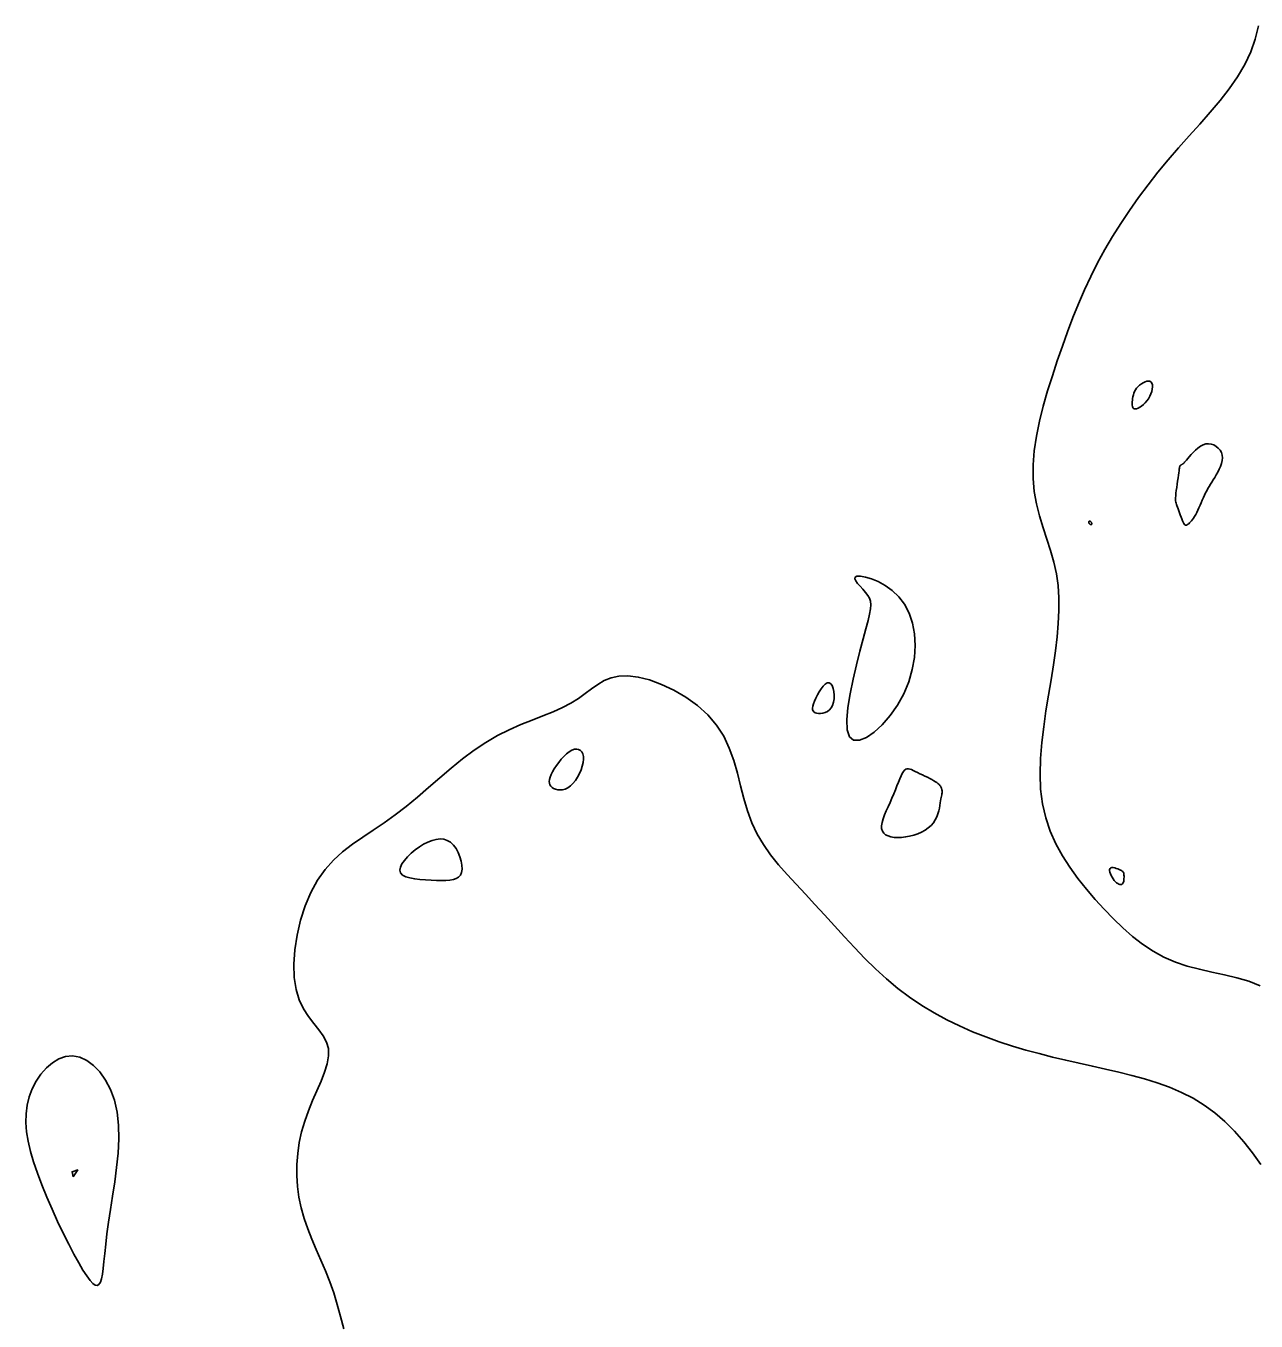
# Model space of a CAD drawing. Extents: x 3040093 to 3056816, y 408076 to 509144.
# Drawn here: x 3047496.2 to 3047584.1, y 436593.4 to 436686 of the extents above; entities that cross this region are included whole.
import ezdxf

# ---------------------------------------------------------------- set-up
doc = ezdxf.new("R2010")
doc.units = 0
doc.layers.add('V-CHAN-CONT-EL17', color=7, linetype='Continuous')

msp = doc.modelspace()

# ---------------------------------------------------------------- linework, layer by layer
at = {"layer": 'V-CHAN-CONT-EL17'}
for points in [[(3047584.44, 436617.389), (3047583.613, 436617.714), (3047582.752, 436617.971), (3047581.871, 436618.185), (3047580.98, 436618.379), (3047580.092, 436618.579), (3047579.218, 436618.809), (3047578.37, 436619.094), (3047577.557, 436619.452), (3047576.779, 436619.882), (3047576.032, 436620.377), (3047575.312, 436620.93), (3047574.617, 436621.533), (3047573.942, 436622.18), (3047573.285, 436622.863), (3047572.641, 436623.575), (3047572.011, 436624.311), (3047571.403, 436625.073), (3047570.829, 436625.865), (3047570.3, 436626.69), (3047569.829, 436627.552), (3047569.426, 436628.455), (3047569.104, 436629.402), (3047568.873, 436630.398), (3047568.742, 436631.443), (3047568.699, 436632.529), (3047568.731, 436633.645), (3047568.822, 436634.778), (3047568.958, 436635.919), (3047569.123, 436637.056), (3047569.304, 436638.177), (3047569.485, 436639.271), (3047569.653, 436640.33), (3047569.8, 436641.353), (3047569.919, 436642.342), (3047570.004, 436643.3), (3047570.047, 436644.228), (3047570.043, 436645.128), (3047569.984, 436646.004), (3047569.863, 436646.856), (3047569.678, 436647.689), (3047569.446, 436648.509), (3047569.187, 436649.326), (3047568.92, 436650.148), (3047568.668, 436650.983), (3047568.449, 436651.841), (3047568.285, 436652.729), (3047568.196, 436653.658), (3047568.197, 436654.632), (3047568.282, 436655.645), (3047568.44, 436656.689), (3047568.66, 436657.756), (3047568.93, 436658.836), (3047569.24, 436659.921), (3047569.578, 436661.003), (3047569.932, 436662.071), (3047570.295, 436663.121), (3047570.667, 436664.151), (3047571.053, 436665.163), (3047571.457, 436666.159), (3047571.883, 436667.142), (3047572.334, 436668.113), (3047572.816, 436669.073), (3047573.332, 436670.024), (3047573.885, 436670.968), (3047574.473, 436671.905), (3047575.094, 436672.833), (3047575.745, 436673.751), (3047576.424, 436674.658), (3047577.127, 436675.553), (3047577.851, 436676.435), (3047578.595, 436677.304), (3047579.353, 436678.158), (3047580.111, 436679.003), (3047580.853, 436679.843), (3047581.562, 436680.684), (3047582.224, 436681.53), (3047582.821, 436682.388), (3047583.338, 436683.261), (3047583.758, 436684.156), (3047584.073, 436685.075), (3047584.3, 436686.021)], [(3047518.949, 436592.881), (3047518.713, 436593.753), (3047518.474, 436594.607), (3047518.217, 436595.437), (3047517.929, 436596.24), (3047517.619, 436597.021), (3047517.296, 436597.783), (3047516.973, 436598.533), (3047516.66, 436599.275), (3047516.369, 436600.016), (3047516.11, 436600.759), (3047515.896, 436601.512), (3047515.736, 436602.277), (3047515.63, 436603.052), (3047515.58, 436603.833), (3047515.584, 436604.618), (3047515.643, 436605.403), (3047515.756, 436606.183), (3047515.922, 436606.956), (3047516.143, 436607.717), (3047516.413, 436608.464), (3047516.712, 436609.191), (3047517.019, 436609.894), (3047517.309, 436610.57), (3047517.558, 436611.212), (3047517.744, 436611.818), (3047517.844, 436612.382), (3047517.833, 436612.901), (3047517.697, 436613.373), (3047517.458, 436613.817), (3047517.146, 436614.256), (3047516.79, 436614.71), (3047516.42, 436615.203), (3047516.066, 436615.756), (3047515.759, 436616.392), (3047515.528, 436617.133), (3047515.397, 436617.991), (3047515.368, 436618.946), (3047515.435, 436619.966), (3047515.595, 436621.019), (3047515.841, 436622.075), (3047516.169, 436623.103), (3047516.574, 436624.071), (3047517.052, 436624.949), (3047517.597, 436625.715), (3047518.201, 436626.382), (3047518.857, 436626.973), (3047519.555, 436627.512), (3047520.288, 436628.022), (3047521.048, 436628.526), (3047521.825, 436629.046), (3047522.613, 436629.606), (3047523.405, 436630.222), (3047524.199, 436630.883), (3047524.997, 436631.571), (3047525.799, 436632.269), (3047526.608, 436632.958), (3047527.424, 436633.621), (3047528.247, 436634.241), (3047529.08, 436634.799), (3047529.92, 436635.283), (3047530.76, 436635.701), (3047531.588, 436636.068), (3047532.393, 436636.396), (3047533.165, 436636.7), (3047533.893, 436636.992), (3047534.566, 436637.288), (3047535.173, 436637.6), (3047535.709, 436637.937), (3047536.192, 436638.285), (3047536.643, 436638.626), (3047537.087, 436638.941), (3047537.546, 436639.211), (3047538.042, 436639.417), (3047538.6, 436639.54), (3047539.241, 436639.562), (3047539.979, 436639.468), (3047540.794, 436639.261), (3047541.655, 436638.947), (3047542.531, 436638.535), (3047543.392, 436638.03), (3047544.208, 436637.441), (3047544.948, 436636.774), (3047545.583, 436636.036), (3047546.09, 436635.235), (3047546.488, 436634.385), (3047546.804, 436633.5), (3047547.064, 436632.594), (3047547.296, 436631.681), (3047547.527, 436630.776), (3047547.783, 436629.893), (3047548.092, 436629.046), (3047548.475, 436628.246), (3047548.928, 436627.486), (3047549.443, 436626.757), (3047550.009, 436626.048), (3047550.619, 436625.349), (3047551.262, 436624.651), (3047551.93, 436623.943), (3047552.613, 436623.216), (3047553.304, 436622.462), (3047554.004, 436621.688), (3047554.715, 436620.905), (3047555.441, 436620.123), (3047556.184, 436619.351), (3047556.947, 436618.6), (3047557.732, 436617.881), (3047558.543, 436617.203), (3047559.38, 436616.574), (3047560.243, 436615.994), (3047561.127, 436615.46), (3047562.03, 436614.97), (3047562.949, 436614.522), (3047563.88, 436614.112), (3047564.821, 436613.738), (3047565.769, 436613.397), (3047566.72, 436613.087), (3047567.673, 436612.804), (3047568.627, 436612.544), (3047569.582, 436612.302), (3047570.536, 436612.073), (3047571.488, 436611.855), (3047572.437, 436611.642), (3047573.382, 436611.43), (3047574.321, 436611.215), (3047575.251, 436610.987), (3047576.169, 436610.739), (3047577.07, 436610.461), (3047577.95, 436610.143), (3047578.805, 436609.778), (3047579.632, 436609.356), (3047580.426, 436608.869), (3047581.185, 436608.309), (3047581.909, 436607.681), (3047582.599, 436606.99), (3047583.257, 436606.244), (3047583.882, 436605.449), (3047584.478, 436604.61)]]:
    msp.add_lwpolyline(points, dxfattribs=at)
for points in [[(3047576.542, 436659.538), (3047576.619, 436659.714), (3047576.677, 436659.89), (3047576.715, 436660.061), (3047576.732, 436660.22), (3047576.725, 436660.36), (3047576.694, 436660.476), (3047576.638, 436660.561), (3047576.556, 436660.611), (3047576.452, 436660.627), (3047576.333, 436660.614), (3047576.204, 436660.575), (3047576.07, 436660.514), (3047575.938, 436660.434), (3047575.813, 436660.341), (3047575.7, 436660.236), (3047575.604, 436660.124), (3047575.524, 436660.006), (3047575.459, 436659.884), (3047575.407, 436659.759), (3047575.367, 436659.633), (3047575.336, 436659.505), (3047575.313, 436659.379), (3047575.296, 436659.254), (3047575.284, 436659.133), (3047575.279, 436659.019), (3047575.283, 436658.914), (3047575.297, 436658.821), (3047575.323, 436658.744), (3047575.364, 436658.685), (3047575.421, 436658.648), (3047575.497, 436658.635), (3047575.592, 436658.649), (3047575.703, 436658.689), (3047575.826, 436658.753), (3047575.955, 436658.839), (3047576.086, 436658.946), (3047576.215, 436659.071), (3047576.337, 436659.212), (3047576.447, 436659.369)], [(3047579.324, 436650.434), (3047579.386, 436650.489), (3047579.452, 436650.554), (3047579.522, 436650.632), (3047579.594, 436650.723), (3047579.67, 436650.827), (3047579.746, 436650.946), (3047579.824, 436651.081), (3047579.901, 436651.231), (3047579.978, 436651.394), (3047580.056, 436651.568), (3047580.133, 436651.748), (3047580.212, 436651.932), (3047580.29, 436652.115), (3047580.37, 436652.295), (3047580.45, 436652.469), (3047580.532, 436652.634), (3047580.615, 436652.792), (3047580.7, 436652.946), (3047580.788, 436653.098), (3047580.88, 436653.252), (3047580.975, 436653.409), (3047581.075, 436653.573), (3047581.181, 436653.746), (3047581.29, 436653.931), (3047581.4, 436654.125), (3047581.503, 436654.326), (3047581.594, 436654.53), (3047581.667, 436654.736), (3047581.716, 436654.941), (3047581.734, 436655.141), (3047581.717, 436655.334), (3047581.659, 436655.518), (3047581.564, 436655.686), (3047581.439, 436655.836), (3047581.288, 436655.962), (3047581.118, 436656.059), (3047580.933, 436656.123), (3047580.74, 436656.149), (3047580.544, 436656.132), (3047580.349, 436656.07), (3047580.16, 436655.97), (3047579.978, 436655.841), (3047579.806, 436655.693), (3047579.645, 436655.534), (3047579.498, 436655.374), (3047579.368, 436655.223), (3047579.256, 436655.089), (3047579.164, 436654.98), (3047579.091, 436654.895), (3047579.032, 436654.829), (3047578.987, 436654.781), (3047578.951, 436654.747), (3047578.923, 436654.722), (3047578.899, 436654.705), (3047578.876, 436654.691), (3047578.854, 436654.678), (3047578.831, 436654.665), (3047578.807, 436654.652), (3047578.785, 436654.639), (3047578.764, 436654.625), (3047578.744, 436654.611), (3047578.727, 436654.597), (3047578.712, 436654.582), (3047578.7, 436654.565), (3047578.691, 436654.544), (3047578.682, 436654.513), (3047578.674, 436654.469), (3047578.664, 436654.407), (3047578.651, 436654.323), (3047578.636, 436654.213), (3047578.615, 436654.072), (3047578.589, 436653.899), (3047578.56, 436653.7), (3047578.528, 436653.483), (3047578.495, 436653.257), (3047578.464, 436653.031), (3047578.435, 436652.812), (3047578.411, 436652.61), (3047578.394, 436652.432), (3047578.385, 436652.286), (3047578.383, 436652.166), (3047578.389, 436652.065), (3047578.403, 436651.978), (3047578.423, 436651.897), (3047578.45, 436651.815), (3047578.483, 436651.725), (3047578.522, 436651.621), (3047578.567, 436651.498), (3047578.616, 436651.36), (3047578.668, 436651.212), (3047578.722, 436651.06), (3047578.777, 436650.91), (3047578.831, 436650.768), (3047578.883, 436650.64), (3047578.931, 436650.531), (3047578.975, 436650.446), (3047579.016, 436650.384), (3047579.055, 436650.344), (3047579.093, 436650.322), (3047579.132, 436650.318), (3047579.174, 436650.329), (3047579.219, 436650.353), (3047579.269, 436650.389)], [(3047572.329, 436650.365), (3047572.343, 436650.363), (3047572.356, 436650.363), (3047572.367, 436650.365), (3047572.377, 436650.37), (3047572.385, 436650.378), (3047572.391, 436650.389), (3047572.394, 436650.404), (3047572.395, 436650.422), (3047572.393, 436650.443), (3047572.388, 436650.465), (3047572.382, 436650.488), (3047572.373, 436650.511), (3047572.363, 436650.533), (3047572.351, 436650.553), (3047572.339, 436650.57), (3047572.324, 436650.582), (3047572.31, 436650.592), (3047572.295, 436650.598), (3047572.279, 436650.602), (3047572.265, 436650.603), (3047572.25, 436650.604), (3047572.237, 436650.603), (3047572.225, 436650.602), (3047572.214, 436650.601), (3047572.206, 436650.6), (3047572.198, 436650.599), (3047572.192, 436650.596), (3047572.187, 436650.593), (3047572.183, 436650.588), (3047572.18, 436650.582), (3047572.178, 436650.573), (3047572.177, 436650.563), (3047572.177, 436650.55), (3047572.177, 436650.536), (3047572.179, 436650.521), (3047572.182, 436650.506), (3047572.187, 436650.489), (3047572.194, 436650.473), (3047572.202, 436650.458), (3047572.212, 436650.443), (3047572.224, 436650.428), (3047572.238, 436650.415), (3047572.252, 436650.403), (3047572.267, 436650.393), (3047572.283, 436650.383), (3047572.298, 436650.376), (3047572.314, 436650.369)], [(3047559.338, 436644.037), (3047559.573, 436643.324), (3047559.715, 436642.547), (3047559.764, 436641.722), (3047559.715, 436640.867), (3047559.568, 436639.997), (3047559.319, 436639.128), (3047558.966, 436638.279), (3047558.514, 436637.466), (3047557.987, 436636.718), (3047557.419, 436636.063), (3047556.841, 436635.53), (3047556.285, 436635.148), (3047555.785, 436634.947), (3047555.371, 436634.955), (3047555.075, 436635.202), (3047554.922, 436635.702), (3047554.895, 436636.417), (3047554.972, 436637.291), (3047555.127, 436638.273), (3047555.337, 436639.308), (3047555.579, 436640.342), (3047555.827, 436641.322), (3047556.058, 436642.195), (3047556.251, 436642.918), (3047556.403, 436643.503), (3047556.512, 436643.97), (3047556.577, 436644.341), (3047556.597, 436644.638), (3047556.572, 436644.884), (3047556.5, 436645.1), (3047556.38, 436645.308), (3047556.217, 436645.524), (3047556.027, 436645.745), (3047555.834, 436645.962), (3047555.66, 436646.166), (3047555.528, 436646.348), (3047555.461, 436646.499), (3047555.48, 436646.609), (3047555.608, 436646.671), (3047555.86, 436646.675), (3047556.217, 436646.616), (3047556.65, 436646.49), (3047557.133, 436646.291), (3047557.639, 436646.014), (3047558.139, 436645.655), (3047558.606, 436645.208), (3047559.014, 436644.669)], [(3047552.666, 436637.954), (3047552.782, 436638.185), (3047552.914, 436638.415), (3047553.056, 436638.631), (3047553.203, 436638.818), (3047553.35, 436638.962), (3047553.491, 436639.047), (3047553.621, 436639.061), (3047553.735, 436638.992), (3047553.83, 436638.853), (3047553.904, 436638.66), (3047553.954, 436638.428), (3047553.979, 436638.174), (3047553.976, 436637.915), (3047553.943, 436637.666), (3047553.877, 436637.443), (3047553.777, 436637.26), (3047553.651, 436637.116), (3047553.504, 436637.008), (3047553.345, 436636.932), (3047553.181, 436636.886), (3047553.019, 436636.865), (3047552.868, 436636.866), (3047552.734, 436636.885), (3047552.624, 436636.921), (3047552.54, 436636.973), (3047552.48, 436637.044), (3047552.447, 436637.135), (3047552.438, 436637.249), (3047552.456, 436637.386), (3047552.5, 436637.549), (3047552.57, 436637.738)], [(3047535.318, 436631.854), (3047535.487, 436632.065), (3047535.641, 436632.304), (3047535.778, 436632.562), (3047535.893, 436632.828), (3047535.982, 436633.094), (3047536.042, 436633.35), (3047536.069, 436633.587), (3047536.06, 436633.796), (3047536.018, 436633.975), (3047535.946, 436634.12), (3047535.846, 436634.228), (3047535.722, 436634.297), (3047535.578, 436634.324), (3047535.416, 436634.307), (3047535.241, 436634.243), (3047535.054, 436634.132), (3047534.862, 436633.979), (3047534.669, 436633.795), (3047534.479, 436633.586), (3047534.298, 436633.363), (3047534.13, 436633.133), (3047533.98, 436632.906), (3047533.853, 436632.69), (3047533.754, 436632.493), (3047533.682, 436632.313), (3047533.637, 436632.152), (3047533.62, 436632.008), (3047533.629, 436631.879), (3047533.666, 436631.765), (3047533.729, 436631.665), (3047533.819, 436631.578), (3047533.935, 436631.504), (3047534.073, 436631.446), (3047534.23, 436631.408), (3047534.4, 436631.395), (3047534.58, 436631.412), (3047534.766, 436631.462), (3047534.954, 436631.55), (3047535.139, 436631.68)], [(3047557.376, 436628.841), (3047557.414, 436629.075), (3047557.488, 436629.332), (3047557.588, 436629.608), (3047557.709, 436629.898), (3047557.842, 436630.197), (3047557.98, 436630.502), (3047558.115, 436630.808), (3047558.242, 436631.11), (3047558.359, 436631.404), (3047558.469, 436631.684), (3047558.572, 436631.947), (3047558.669, 436632.187), (3047558.762, 436632.399), (3047558.851, 436632.578), (3047558.937, 436632.72), (3047559.023, 436632.821), (3047559.109, 436632.884), (3047559.199, 436632.914), (3047559.294, 436632.914), (3047559.398, 436632.891), (3047559.512, 436632.847), (3047559.639, 436632.788), (3047559.782, 436632.718), (3047559.94, 436632.641), (3047560.112, 436632.559), (3047560.291, 436632.474), (3047560.472, 436632.387), (3047560.65, 436632.301), (3047560.819, 436632.216), (3047560.976, 436632.134), (3047561.114, 436632.058), (3047561.229, 436631.988), (3047561.323, 436631.924), (3047561.399, 436631.865), (3047561.46, 436631.81), (3047561.507, 436631.759), (3047561.545, 436631.711), (3047561.575, 436631.665), (3047561.6, 436631.62), (3047561.623, 436631.576), (3047561.644, 436631.532), (3047561.662, 436631.487), (3047561.677, 436631.441), (3047561.689, 436631.394), (3047561.697, 436631.345), (3047561.702, 436631.294), (3047561.702, 436631.239), (3047561.698, 436631.181), (3047561.689, 436631.117), (3047561.676, 436631.044), (3047561.66, 436630.961), (3047561.641, 436630.864), (3047561.619, 436630.751), (3047561.595, 436630.619), (3047561.568, 436630.467), (3047561.538, 436630.293), (3047561.503, 436630.1), (3047561.457, 436629.894), (3047561.396, 436629.681), (3047561.315, 436629.465), (3047561.211, 436629.252), (3047561.079, 436629.046), (3047560.914, 436628.854), (3047560.713, 436628.679), (3047560.482, 436628.523), (3047560.227, 436628.387), (3047559.953, 436628.27), (3047559.667, 436628.173), (3047559.376, 436628.097), (3047559.085, 436628.042), (3047558.8, 436628.008), (3047558.529, 436627.997), (3047558.275, 436628.008), (3047558.043, 436628.045), (3047557.839, 436628.106), (3047557.665, 436628.195), (3047557.528, 436628.312), (3047557.431, 436628.457), (3047557.379, 436628.634)], [(3047523.143, 436625.314), (3047523.37, 436625.195), (3047523.663, 436625.104), (3047524.006, 436625.038), (3047524.384, 436624.992), (3047524.779, 436624.962), (3047525.176, 436624.944), (3047525.558, 436624.933), (3047525.912, 436624.928), (3047526.232, 436624.932), (3047526.518, 436624.951), (3047526.767, 436624.993), (3047526.977, 436625.062), (3047527.146, 436625.165), (3047527.271, 436625.309), (3047527.352, 436625.498), (3047527.387, 436625.737), (3047527.377, 436626.014), (3047527.327, 436626.314), (3047527.238, 436626.623), (3047527.115, 436626.926), (3047526.96, 436627.209), (3047526.777, 436627.457), (3047526.568, 436627.655), (3047526.337, 436627.792), (3047526.086, 436627.869), (3047525.818, 436627.891), (3047525.538, 436627.862), (3047525.247, 436627.787), (3047524.948, 436627.669), (3047524.645, 436627.513), (3047524.341, 436627.324), (3047524.04, 436627.106), (3047523.753, 436626.868), (3047523.491, 436626.617), (3047523.268, 436626.362), (3047523.095, 436626.111), (3047522.984, 436625.873), (3047522.948, 436625.656), (3047522.998, 436625.467)], [(3047574.624, 436624.729), (3047574.654, 436624.798), (3047574.675, 436624.879), (3047574.689, 436624.967), (3047574.696, 436625.059), (3047574.699, 436625.15), (3047574.699, 436625.236), (3047574.696, 436625.314), (3047574.692, 436625.38), (3047574.684, 436625.436), (3047574.671, 436625.483), (3047574.651, 436625.524), (3047574.621, 436625.56), (3047574.578, 436625.595), (3047574.522, 436625.631), (3047574.449, 436625.669), (3047574.358, 436625.71), (3047574.255, 436625.752), (3047574.144, 436625.791), (3047574.033, 436625.822), (3047573.927, 436625.842), (3047573.832, 436625.845), (3047573.754, 436625.829), (3047573.699, 436625.788), (3047573.672, 436625.721), (3047573.67, 436625.631), (3047573.69, 436625.524), (3047573.729, 436625.406), (3047573.783, 436625.281), (3047573.85, 436625.156), (3047573.925, 436625.037), (3047574.005, 436624.928), (3047574.088, 436624.835), (3047574.171, 436624.758), (3047574.253, 436624.699), (3047574.332, 436624.657), (3047574.406, 436624.634), (3047574.474, 436624.629), (3047574.534, 436624.643), (3047574.584, 436624.676)], [(3047496.773, 436604.801), (3047496.552, 436605.558), (3047496.383, 436606.277), (3047496.271, 436606.963), (3047496.219, 436607.619), (3047496.23, 436608.25), (3047496.307, 436608.86), (3047496.454, 436609.453), (3047496.672, 436610.031), (3047496.955, 436610.581), (3047497.294, 436611.086), (3047497.682, 436611.531), (3047498.111, 436611.899), (3047498.572, 436612.174), (3047499.056, 436612.341), (3047499.558, 436612.382), (3047500.066, 436612.287), (3047500.569, 436612.058), (3047501.053, 436611.705), (3047501.506, 436611.236), (3047501.914, 436610.659), (3047502.263, 436609.981), (3047502.541, 436609.213), (3047502.733, 436608.361), (3047502.832, 436607.435), (3047502.85, 436606.454), (3047502.801, 436605.437), (3047502.702, 436604.404), (3047502.569, 436603.373), (3047502.417, 436602.365), (3047502.264, 436601.399), (3047502.125, 436600.495), (3047502.013, 436599.668), (3047501.924, 436598.923), (3047501.853, 436598.261), (3047501.793, 436597.681), (3047501.738, 436597.185), (3047501.682, 436596.772), (3047501.618, 436596.445), (3047501.54, 436596.202), (3047501.442, 436596.046), (3047501.322, 436595.978), (3047501.177, 436596.002), (3047501.004, 436596.119), (3047500.801, 436596.334), (3047500.566, 436596.648), (3047500.297, 436597.065), (3047499.991, 436597.587), (3047499.647, 436598.214), (3047499.275, 436598.929), (3047498.885, 436599.714), (3047498.488, 436600.548), (3047498.095, 436601.414), (3047497.716, 436602.291), (3047497.363, 436603.16), (3047497.045, 436604.002)], [(3047499.603, 436603.742), (3047499.927, 436604.229), (3047499.523, 436604.103)]]:
    msp.add_lwpolyline(points, close=True, dxfattribs=at)

doc.saveas('drawing.dxf')
